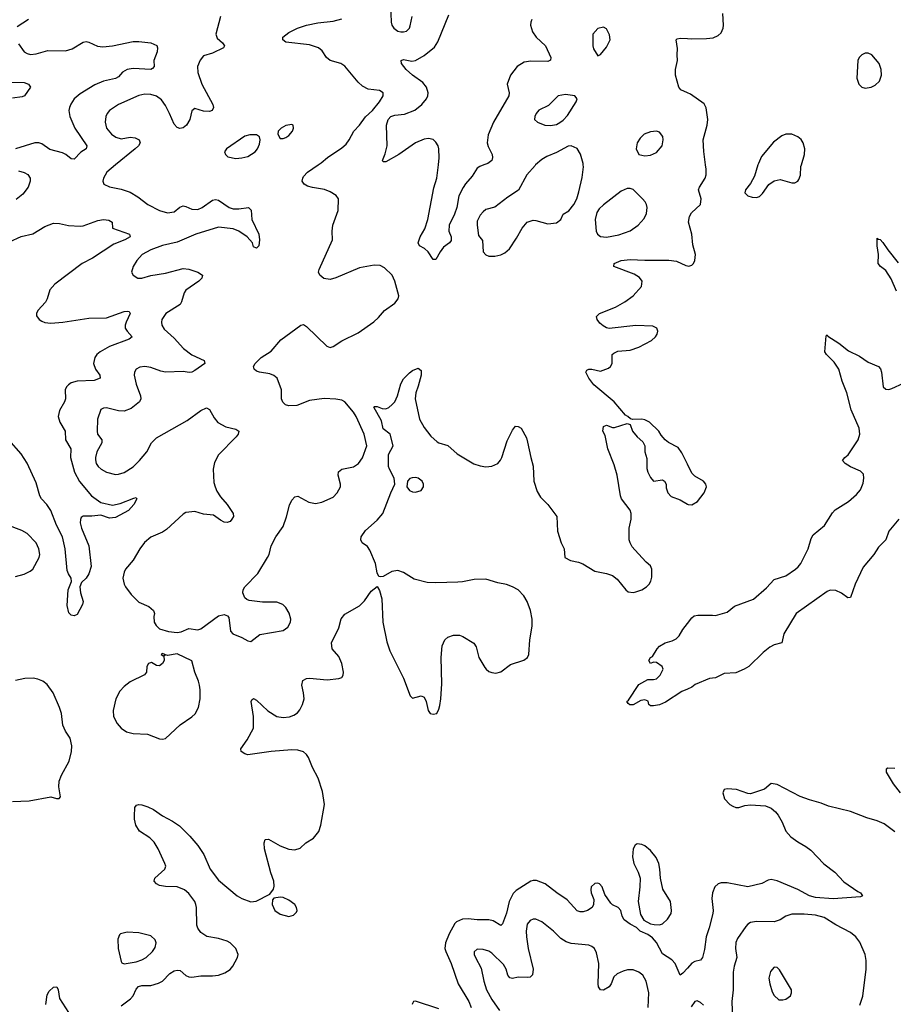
# Model space of a CAD drawing. Header units: inches. Extents: x 1449094 to 1618372, y 389908 to 534307.
# Tile 441 of 494: x 1565459 to 1571400, y 504292 to 510988. Entities that reach past the tile are written whole.
import ezdxf

# ---------------------------------------------------------------- set-up
doc = ezdxf.new("R2010")
doc.units = ezdxf.units.IN
doc.header["$MEASUREMENT"] = 0
for name, color, linetype in [('B5560', 7, 'Continuous'), ('B5561', 7, 'Continuous'), ('B5570', 7, 'Continuous'), ('B5571', 7, 'Continuous')]:
    doc.layers.add(name, color=color, linetype=linetype)

msp = doc.modelspace()

# ---------------------------------------------------------------- linework, layer by layer
at = {"layer": 'B5560', "color": 5}
for points, elevation in [([(1566111, 510000), (1566050.6, 509950), (1566028, 509910), (1566024.9, 509890), (1566031, 509870), (1566070.4, 509850.4), (1566150, 509835.6), (1566210, 509814.7), (1566263, 509783), (1566330, 509730.2), (1566410, 509690.3), (1566464.8, 509675.2), (1566510, 509681.6), (1566547.4, 509712.6), (1566570, 509720.9), (1566590, 509718.3), (1566630, 509698.3), (1566670, 509696.9), (1566699.7, 509710), (1566770, 509761.3), (1566790, 509764.9), (1566810, 509759.5), (1566883.8, 509710), (1566910, 509701.8), (1566950, 509700.8), (1567016, 509710), (1567032.7, 509692.7), (1567038, 509630), (1567084.6, 509530), (1567090.4, 509489.6), (1567086, 509450), (1567070, 509434), (1567050, 509442), (1567041.2, 509470), (1567005.1, 509510), (1566950, 509549.8), (1566910, 509564.8), (1566810, 509577.4), (1566656.4, 509530), (1566530, 509475.4), (1566430, 509451.9), (1566350, 509421.8), (1566292.2, 509390), (1566255.8, 509350), (1566230.5, 509310), (1566218.8, 509270), (1566231, 509250), (1566262, 509230), (1566290, 509230.4), (1566350, 509249), (1566450, 509263.5), (1566570, 509295.3), (1566610, 509290.2), (1566670.8, 509270), (1566701.6, 509250), (1566698.4, 509230), (1566677.6, 509210), (1566590, 509148.3), (1566576.5, 509130), (1566560.2, 509070), (1566549.3, 509050.7), (1566453.7, 508990), (1566424.9, 508950), (1566422.6, 508930), (1566425.3, 508910), (1566442.2, 508882.2), (1566510, 508821.7), (1566572.7, 508752.7), (1566630, 508707.6), (1566714, 508670), (1566717.3, 508650), (1566650, 508601.3), (1566630, 508589.7), (1566612.4, 508587.6), (1566570, 508595.9), (1566450, 508591.5), (1566417.9, 508597.9), (1566350, 508621.5), (1566310, 508628.2), (1566275.3, 508624.7), (1566250.7, 508610), (1566240.4, 508590), (1566238.4, 508570), (1566252.2, 508510), (1566280.3, 508430), (1566282, 508410), (1566274, 508390), (1566217.2, 508342.8), (1566170, 508325.3), (1566130, 508328.7), (1566050, 508347.8), (1566030, 508347), (1566010, 508336), (1565988.8, 508271.2), (1565984.9, 508190), (1565988.9, 508170), (1566018.2, 508130), (1566017.1, 508110), (1565984.5, 508050), (1565974, 508010), (1565974.1, 507994.1), (1565979.6, 507970), (1565992, 507950), (1566014, 507930), (1566050, 507911.3), (1566110, 507895.6), (1566130, 507896.5), (1566170, 507909.1), (1566230, 507947.2), (1566274.6, 507990), (1566322.9, 508050), (1566356.1, 508110), (1566390, 508143.2), (1566597.9, 508262.1), (1566691, 508331), (1566730, 508347.7), (1566750, 508337.3), (1566781.1, 508281.1), (1566807.5, 508247.5), (1566859.9, 508219.9), (1566930, 508203), (1566950.4, 508190.4), (1566944.9, 508170), (1566930.4, 508150), (1566811.9, 508028.1), (1566784.3, 507975.7), (1566774.6, 507930), (1566779.3, 507839.3), (1566788, 507810), (1566800.3, 507780.3), (1566823.6, 507743.6), (1566870.4, 507690), (1566910.4, 507630), (1566913.7, 507610), (1566902.4, 507590), (1566890, 507576.2), (1566870, 507567.6), (1566850, 507571.5), (1566824.1, 507584.1), (1566778, 507618), (1566710, 507625.1), (1566650, 507644), (1566590, 507635.3), (1566570, 507625.2), (1566458.2, 507521.8), (1566430, 507503.5), (1566350, 507467.6), (1566307.9, 507432.1), (1566275.6, 507390), (1566230, 507311.5), (1566179.5, 507250), (1566168.9, 507230), (1566160.9, 507190), (1566168.9, 507150), (1566178.9, 507130), (1566217.8, 507077.8), (1566270, 507027.2), (1566337.3, 506997.3), (1566368, 506970), (1566375.5, 506950), (1566370.4, 506929.6), (1566374.4, 506890), (1566386.7, 506866.7), (1566410, 506845.3), (1566470, 506827), (1566530, 506819.5), (1566556.3, 506823.7), (1566610, 506847.3), (1566670, 506838), (1566690, 506846), (1566810, 506933), (1566850, 506942), (1566873, 506933), (1566881.4, 506921.4), (1566892.7, 506830), (1566908.2, 506810), (1566970, 506786.7), (1567010, 506762.4), (1567030, 506758), (1567092.7, 506807.3), (1567250, 506834.9), (1567282.8, 506857.2), (1567301, 506890), (1567302.2, 506910), (1567292, 506952), (1567270, 506989.3), (1567249.6, 507009.7), (1567207.5, 507027.5), (1567110, 507027), (1567018.6, 507038.6), (1567003.7, 507043.7), (1566990, 507055.3), (1566976, 507090), (1566979.5, 507110), (1566989.6, 507130), (1567077.6, 507222.4), (1567144.7, 507330), (1567154.7, 507350), (1567169.5, 507410.5), (1567200.9, 507470), (1567250, 507541), (1567273.6, 507606.4), (1567293.4, 507686.6), (1567310, 507720.7), (1567330, 507743), (1567350, 507748), (1567425.9, 507705.9), (1567470, 507698), (1567513.1, 507706.9), (1567590, 507741.5), (1567619.1, 507770), (1567639.7, 507810), (1567641.7, 507830), (1567626, 507890), (1567627.5, 507912.5), (1567650, 507931.6), (1567730, 507946), (1567763.7, 507970), (1567790, 508007.7), (1567819.7, 508090), (1567801.4, 508170), (1567747.2, 508290), (1567730, 508318.7), (1567670, 508388.3), (1567650, 508399.2), (1567610, 508407.6), (1567530, 508410.9), (1567430, 508398.3), (1567344.9, 508364.9), (1567290, 508362.4), (1567267.8, 508367.8), (1567247.5, 508387.5), (1567239.3, 508410), (1567239.3, 508470), (1567209.5, 508549.5), (1567187.2, 508567.2), (1567159.1, 508579.1), (1567089.6, 508589.6), (1567070, 508597.2), (1567054, 508610), (1567049.3, 508630), (1567061.2, 508650), (1567101.2, 508690), (1567170, 508734), (1567234, 508810), (1567370, 508911), (1567390, 508916), (1567410, 508901), (1567547.9, 508767.9), (1567570, 508759.5), (1567590, 508766), (1567650, 508804.6), (1567760.8, 508859.2), (1567866.9, 508933.1), (1567898.5, 508961.5), (1567941.1, 509010), (1568010, 509059.6), (1568033.1, 509090), (1568036.4, 509110), (1568009.8, 509210), (1567991, 509250), (1567940.7, 509300.7), (1567910, 509315.6), (1567870, 509318.5), (1567770, 509299.8), (1567610, 509233.3), (1567570, 509221), (1567527.6, 509227.6), (1567499.5, 509250), (1567491.8, 509270), (1567495.6, 509290), (1567585.6, 509490), (1567584.5, 509550), (1567589.4, 509590), (1567625.1, 509690), (1567627.3, 509770), (1567612.1, 509792.1), (1567570, 509818), (1567531.9, 509831.9), (1567450, 509845.7), (1567416.4, 509856.4), (1567392.7, 509870), (1567380.7, 509890), (1567383.6, 509910), (1567390, 509920.7), (1567417, 509950), (1567489.7, 510000)], 540), ([(1568614.7, 510000), (1568587.3, 509990), (1568570, 509978.4), (1568536.9, 509923.1), (1568490, 509871.8), (1568474.1, 509845.9), (1568445.8, 509790), (1568430.9, 509710), (1568415, 509665), (1568379.1, 509590), (1568377.8, 509550), (1568392.8, 509510), (1568393.5, 509486.5), (1568382, 509470), (1568340.3, 509439.7), (1568318, 509410), (1568290, 509357.2), (1568270, 509357.2), (1568236.2, 509410), (1568210.9, 509430.9), (1568177.2, 509450), (1568169.3, 509470), (1568182.4, 509510), (1568213.6, 509566.4), (1568235.1, 509630), (1568276.1, 509843.9), (1568295.7, 509910), (1568306.3, 510000)], 520), ([(1568967.4, 510000), (1568963.5, 509996.5), (1568907.8, 509932.2), (1568851.5, 509828.5), (1568778, 509782), (1568690, 509711.8), (1568630, 509696.3), (1568610, 509681.6), (1568590, 509657.6), (1568570, 509617.2), (1568569.3, 509590), (1568580.3, 509520.3), (1568606.2, 509486.2), (1568612, 509410), (1568628.1, 509388.1), (1568650, 509380.3), (1568690, 509380.3), (1568730, 509388.4), (1568758, 509402), (1568790, 509430.6), (1568838.6, 509501.4), (1568876.3, 509570), (1568910, 509610.3), (1568950, 509623.7), (1568970, 509622), (1569050, 509598.9), (1569110, 509607.4), (1569138.4, 509630), (1569155.3, 509664.7), (1569192.8, 509687.2), (1569227.8, 509730), (1569248, 509770), (1569262.5, 509817.5), (1569284.6, 509915.4), (1569292.9, 509987.1), (1569292, 510000)], 540), ([(1565450, 509960.2), (1565488.7, 509948.7), (1565515.2, 509935.2), (1565530.2, 509910.2), (1565530.2, 509890), (1565516.5, 509850), (1565479.6, 509800.4), (1565435.6, 509764.4)], 520), ([(1565390, 509476.9), (1565470, 509513.4), (1565547.9, 509532), (1565630, 509582.4), (1565690, 509604.4), (1565730, 509601.8), (1565790, 509587.7), (1565870, 509584.7), (1565890, 509586.7), (1565990, 509622), (1566028.9, 509628.9), (1566065.1, 509625.1), (1566087.3, 509610), (1566090.7, 509570), (1566206.8, 509530), (1566210.4, 509510), (1566174.9, 509490), (1566099.8, 509460.2), (1565953.5, 509366.5), (1565883.2, 509330), (1565697.2, 509190), (1565663.9, 509150), (1565646.5, 509090), (1565634.1, 509065.9), (1565581.6, 509010), (1565573, 508990), (1565573.2, 508973.2), (1565590.7, 508950), (1565610, 508938.4), (1565630, 508928.9), (1565670, 508924.6), (1565751.5, 508931.5), (1565930, 508958.4), (1566050, 508961.2), (1566170, 509002.4), (1566190, 509006.4), (1566204, 509004), (1566210.4, 508990), (1566183.2, 508930), (1566176.9, 508910), (1566176.9, 508890), (1566189.2, 508869.2), (1566224.9, 508830), (1566204.6, 508815.4), (1566070, 508765.2), (1566007.2, 508730), (1565983.1, 508710), (1565970.3, 508690), (1565961.7, 508650), (1565975.3, 508610), (1566004.6, 508570), (1566006.4, 508550), (1565964.9, 508535.1), (1565849.6, 508530.4), (1565810, 508517.1), (1565790, 508504.7), (1565776.5, 508490), (1565768.9, 508470), (1565771.4, 508410), (1565764.5, 508390), (1565729.4, 508330), (1565721.4, 508290), (1565731.9, 508250), (1565767.5, 508190), (1565771.3, 508130), (1565807.8, 508070), (1565805.1, 508010), (1565830.7, 507910), (1565866.6, 507846.6), (1565947.2, 507750), (1566010, 507703.6), (1566090, 507686), (1566141.4, 507698.6), (1566234.8, 507734.8), (1566250, 507738), (1566254.8, 507730), (1566235.5, 507690), (1566199.1, 507650), (1566110, 507602.4), (1566070, 507598.4), (1566010, 507619.2), (1565950, 507612.3), (1565890, 507612.1), (1565878, 507602), (1565871.5, 507588.5), (1565870, 507566), (1565880.2, 507530), (1565930.3, 507410), (1565946.2, 507270), (1565930, 507218.4), (1565910.2, 507189.8), (1565880.2, 507159.8), (1565868.2, 507130), (1565872.8, 507090), (1565890.4, 507030), (1565886, 507010), (1565850, 506942), (1565830, 506934), (1565810, 506939), (1565793.6, 506953.6), (1565782.7, 507002.7), (1565789.4, 507110), (1565811.9, 507168.1), (1565809.4, 507190), (1565790, 507219.3), (1565782.2, 507242.2), (1565768.3, 507390), (1565749.1, 507470), (1565710, 507549.7), (1565670, 507649.7), (1565642.9, 507690), (1565608.2, 507728.2), (1565596.9, 507750), (1565570, 507837.4), (1565510, 507972), (1565470, 508036.1), (1565384.2, 508130)], 520), ([(1570000, 507965.4), (1569962.5, 508042.5), (1569937.4, 508077.4), (1569871.4, 508111.4), (1569849.7, 508129.7), (1569822.3, 508162.3), (1569806, 508190), (1569741.2, 508250), (1569710, 508266.6), (1569690, 508271.5), (1569628, 508268), (1569613.2, 508273.2), (1569595.3, 508290), (1569578, 508298), (1569502.9, 508390), (1569364.1, 508504.1), (1569329.4, 508549.4), (1569309, 508590), (1569316.4, 508603.6), (1569329.1, 508610.9), (1569350, 508611), (1569410, 508598), (1569463.1, 508616.9), (1569478, 508630), (1569488, 508650), (1569488, 508710), (1569500.2, 508719.8), (1569526.6, 508733.4), (1569610, 508740.5), (1569670, 508760.3), (1569755, 508805), (1569782.4, 508830), (1569794.7, 508850), (1569798.7, 508870), (1569792, 508890), (1569764.1, 508904.1), (1569650, 508908), (1569467.7, 508887.7), (1569450, 508892.3), (1569426.2, 508906.2), (1569404.4, 508924.4), (1569386, 508950), (1569381.2, 508970), (1569402, 508990), (1569510, 509033.7), (1569575.1, 509070), (1569632, 509110), (1569687.5, 509172.5), (1569691.6, 509210), (1569673.9, 509233.9), (1569637, 509257), (1569499, 509310), (1569502.7, 509330), (1569549, 509350), (1569610, 509358), (1569711.4, 509351.4), (1569873, 509353), (1569925.3, 509345.3), (1569990, 509317.1), (1570000, 509314.9)], 520), ([(1566150, 504282.2), (1566211.8, 504328.2), (1566230.5, 504350), (1566250, 504394.3), (1566266.4, 504413.6), (1566290, 504418.7), (1566350, 504419.8), (1566403.9, 504436.1), (1566431.1, 504450), (1566479.9, 504500.1), (1566510, 504519.2), (1566530, 504524.7), (1566550, 504520.3), (1566588.2, 504488.2), (1566610, 504478.2), (1566630, 504477.1), (1566690, 504486.2), (1566770, 504484.1), (1566810, 504490.2), (1566854.6, 504505.4), (1566890, 504528.9), (1566908, 504550), (1566941.3, 504610), (1566944, 504630), (1566928.4, 504670), (1566890, 504708.6), (1566870, 504721.8), (1566810, 504739.2), (1566732.2, 504752.2), (1566690, 504780.7), (1566671.3, 504810), (1566664.4, 504830), (1566662, 504950), (1566657.6, 504970), (1566649.7, 504990), (1566610, 505045.6), (1566579.3, 505070), (1566530.9, 505090.9), (1566450, 505093), (1566410, 505099.5), (1566388.7, 505110), (1566374, 505130), (1566379, 505150), (1566445.2, 505210), (1566452.3, 505230), (1566447, 505250), (1566400.5, 505350), (1566374.1, 505394.1), (1566343.7, 505423.7), (1566273.2, 505470), (1566249, 505510), (1566239, 505550), (1566239, 505570), (1566242, 505630), (1566254, 505646), (1566269.3, 505650.7), (1566290, 505647.3), (1566330, 505635.5), (1566370, 505617.1), (1566430, 505574.4), (1566497.8, 505537.8), (1566545, 505504.9), (1566615.5, 505435.5), (1566671.5, 505371.5), (1566710.2, 505310), (1566753.8, 505210), (1566810, 505136.9), (1566939, 505030), (1566970, 505010.2), (1567030, 504989.3), (1567067.2, 504992.8), (1567159.3, 505040.7), (1567185.2, 505074.8), (1567190, 505094), (1567187.6, 505130), (1567166.3, 505186.3), (1567124.7, 505350), (1567121.3, 505390), (1567127.9, 505412.1), (1567150, 505414.9), (1567230, 505368.5), (1567290, 505346.4), (1567330, 505343), (1567367.2, 505352.8), (1567406, 505390), (1567458, 505422), (1567492.5, 505467.5), (1567506.6, 505510), (1567532.8, 505650), (1567518.6, 505738.6), (1567487.8, 505830), (1567450, 505901.2), (1567422.9, 505970), (1567409.5, 505990), (1567388.5, 506008.5), (1567350, 506019.8), (1567310, 506021.4), (1567170, 506011.6), (1567010, 505988), (1566990, 505994), (1566966, 506010), (1566962, 506030), (1567006.6, 506090), (1567049.5, 506170.5), (1567049.7, 506250), (1567032.7, 506350), (1567037.2, 506362.8), (1567049.5, 506370.5), (1567070, 506359.3), (1567146.9, 506286.9), (1567208.4, 506248.4), (1567250, 506241.5), (1567293.2, 506246.8), (1567322.5, 506257.5), (1567347.2, 506272.8), (1567364.9, 506295.1), (1567383, 506330), (1567392.8, 506370), (1567389.6, 506410), (1567378, 506462), (1567385.6, 506494.4), (1567410, 506507), (1567430, 506510.3), (1567550, 506499.3), (1567630, 506507), (1567650, 506514), (1567659.6, 506530), (1567662, 506550), (1567650, 506609), (1567630, 506656), (1567585.2, 506710), (1567579.3, 506750), (1567630, 506851.3), (1567646.2, 506913.8), (1567670, 506944), (1567770, 507000.5), (1567804.2, 507035.8), (1567850, 507101), (1567890, 507134), (1567906.4, 507106.4), (1567922, 507050), (1567928.9, 506890), (1567955.9, 506755.9), (1567976.3, 506696.3), (1568070.3, 506510), (1568114.9, 506390), (1568130, 506373), (1568190, 506390.4), (1568210, 506380.5), (1568222.8, 506350), (1568236.5, 506290), (1568250, 506270.4), (1568270, 506265.2), (1568295.1, 506270), (1568310, 506298), (1568316.2, 506323.8), (1568324, 506370), (1568331, 506471), (1568325.4, 506650), (1568331.3, 506728.7), (1568349.6, 506770), (1568371.2, 506788.8), (1568410, 506801.3), (1568450, 506801.6), (1568473.3, 506793.3), (1568548.5, 506748.5), (1568562.9, 506722.9), (1568582.6, 506650), (1568622.5, 506582.5), (1568630.7, 506570), (1568650, 506555.5), (1568670, 506548), (1568696.6, 506543.4), (1568730, 506553), (1568797.5, 506602.5), (1568887.7, 506632.3), (1568913.2, 506650), (1568920.9, 506670), (1568928.3, 506770), (1568943.3, 506863.3), (1568943.1, 506910), (1568932.1, 506970), (1568910.7, 507030.7), (1568888, 507070), (1568849.8, 507109.8), (1568810.9, 507130.9), (1568770, 507145.7), (1568710, 507158.2), (1568630, 507182.4), (1568550, 507181.3), (1568470, 507164.2), (1568438.3, 507161.7), (1568290, 507158), (1568230, 507161.2), (1568141.8, 507181.8), (1568070, 507227.6), (1568030, 507242), (1567990, 507236), (1567930, 507202), (1567910, 507198), (1567902, 507202), (1567890, 507226), (1567879.3, 507290), (1567841.2, 507381.2), (1567825.1, 507405.1), (1567789, 507430), (1567779, 507450), (1567781.2, 507470), (1567810, 507514.8), (1567890, 507584), (1567929.5, 507630), (1567982, 507770), (1568009.3, 507830), (1568005.2, 507870), (1567974, 507930), (1567968.2, 507950), (1567967.3, 508030), (1567998, 508090), (1567979.5, 508170), (1567930, 508204.7), (1567918.6, 508258.6), (1567867.3, 508352.7), (1567870, 508358), (1567890, 508356.3), (1567923.1, 508343.1), (1567950, 508340.5), (1567970, 508350.6), (1567992.7, 508370), (1568009.4, 508390), (1568029.4, 508430), (1568050, 508511), (1568070, 508546), (1568110, 508586), (1568130, 508601), (1568170, 508618), (1568190, 508602), (1568190.4, 508570), (1568170, 508495.3), (1568152, 508450), (1568148.8, 508410), (1568177.6, 508270), (1568210, 508213.4), (1568256.1, 508156.1), (1568298, 508118), (1568310.4, 508110.4), (1568370, 508093), (1568434.2, 508034.2), (1568548.2, 507968.2), (1568590, 507954.3), (1568630, 507947.6), (1568670, 507951.8), (1568710, 507970.4), (1568728.8, 507991.2), (1568738, 508010), (1568775.3, 508124.7), (1568810, 508197.3), (1568830, 508222.8), (1568850, 508220.7), (1568870.4, 508210.4), (1568904.6, 508144.6), (1568913.5, 508113.5), (1568934.3, 508010), (1568952, 507952), (1568956.5, 507850), (1568979, 507779), (1569000.8, 507740.8), (1569051.5, 507691.5), (1569111.8, 507610), (1569117.4, 507510), (1569140.4, 507430), (1569162.4, 507390), (1569165.8, 507330), (1569204, 507310), (1569258.7, 507298.7), (1569287.7, 507287.7), (1569370, 507236.3), (1569450, 507220.5), (1569490, 507207.7), (1569522.3, 507182.3), (1569580.7, 507110), (1569597.1, 507097.1), (1569630, 507092.4), (1569650, 507097), (1569690, 507110.4), (1569722.7, 507130), (1569740.9, 507150), (1569751.5, 507170), (1569757.6, 507197.6), (1569757, 507250), (1569750, 507274), (1569718.6, 507298.6), (1569642, 507382), (1569623.6, 507403.6), (1569609.7, 507430), (1569604.7, 507450), (1569604, 507530), (1569617.7, 507590), (1569617.2, 507630), (1569610, 507652), (1569552.8, 507730), (1569544, 507750), (1569521.6, 507890), (1569501, 507961), (1569459.6, 508070), (1569440.9, 508160.9), (1569425.6, 508190), (1569430, 508221), (1569450, 508230.4), (1569490, 508214.8), (1569504.7, 508215.3), (1569590, 508242), (1569610, 508234), (1569626, 508190), (1569658.8, 508150), (1569696.4, 508116.4), (1569710.4, 508090.4), (1569710.7, 508050), (1569723, 508003), (1569724.7, 507935.3), (1569731.7, 507910), (1569750, 507873.4), (1569770, 507850.5), (1569830, 507859.5), (1569844.9, 507850), (1569854.4, 507830), (1569855.5, 507804.5), (1569866.4, 507770), (1569890, 507746), (1569950, 507721.6), (1570000, 507692.7)], 520), ([(1565430, 507201.3), (1565490, 507215.8), (1565530, 507236.4), (1565548.4, 507251.5), (1565591.3, 507330), (1565596.3, 507350), (1565589.7, 507390), (1565570, 507429.4), (1565510, 507494), (1565473.6, 507513.6), (1565371.6, 507551.6)], 540), ([(1570000, 506434.9), (1569962.2, 506417.8), (1569850, 506346), (1569810, 506329.3), (1569770, 506321.2), (1569750, 506322), (1569738, 506330), (1569733.2, 506353.2), (1569710, 506361.2), (1569683.4, 506356.6), (1569631.6, 506328.4), (1569608.9, 506328.9), (1569596.4, 506336.4), (1569588, 506350), (1569599.3, 506360.7), (1569670, 506466), (1569730, 506501), (1569770, 506501), (1569790, 506506), (1569814, 506530), (1569834, 506570), (1569828, 506590), (1569790, 506615.3), (1569770, 506618), (1569748.4, 506608.4), (1569738, 506630), (1569748, 506650), (1569762, 506658), (1569793.2, 506710), (1569810, 506726.8), (1569849.2, 506750), (1569896.9, 506763.1), (1569923.1, 506776.9), (1569943.1, 506796.9), (1569970, 506840.7), (1570000, 506880.8)], 480), ([(1565409.7, 505670.3), (1565524, 505676), (1565670, 505702), (1565710, 505691.3), (1565728, 505692), (1565736.4, 505703.6), (1565724.5, 505770), (1565728, 505810), (1565742.6, 505850), (1565794.6, 505945.4), (1565811.5, 506011.5), (1565814.6, 506050), (1565801.6, 506101.6), (1565769.7, 506150), (1565751.6, 506190), (1565742.7, 506270), (1565729.4, 506310), (1565687.3, 506410), (1565645.6, 506465.6), (1565616, 506490), (1565583.3, 506503.3), (1565549.7, 506509.7), (1565493, 506507), (1565430, 506492.8)], 540), ([(1570000, 504537.2), (1569970, 504503), (1569950, 504489.6), (1569916.3, 504570), (1569893.3, 504593.3), (1569830, 504635.1), (1569790.9, 504710.9), (1569763.5, 504743.5), (1569730, 504767), (1569678, 504790), (1569653.6, 504813.6), (1569610, 504836), (1569570, 504865.2), (1569557, 504890), (1569546.6, 504930), (1569529.6, 504949.6), (1569490, 504967), (1569478.6, 504978.6), (1569438.7, 505038.7), (1569419.3, 505090), (1569402, 505110), (1569390, 505116), (1569370, 505112.7), (1569345.5, 505090), (1569342.4, 505070), (1569346.4, 505050), (1569363.8, 505003.8), (1569362.4, 504970), (1569353, 504950), (1569321, 504930), (1569290, 504920.5), (1569270, 504919.7), (1569250, 504927.8), (1569183.1, 505003.1), (1569112.2, 505050), (1569031.7, 505111.6), (1568973.5, 505133.5), (1568950, 505134.4), (1568934.9, 505130), (1568835, 505065), (1568815.2, 505044.8), (1568787.7, 504990), (1568770, 504912.3), (1568741.6, 504838.4), (1568732.1, 504827.9), (1568678.8, 504858.8), (1568650, 504866.6), (1568570, 504865.8), (1568510, 504873.9), (1568470, 504871), (1568430, 504852.8), (1568418.5, 504841.5), (1568379, 504770), (1568354.2, 504710), (1568351.1, 504670), (1568356.5, 504650), (1568392.8, 504570), (1568440.2, 504430), (1568513.8, 504310), (1568528.4, 504270)], 520), ([(1569733.5, 504270), (1569737.2, 504370), (1569718.5, 504450), (1569695.8, 504490), (1569670, 504511.1), (1569630, 504526.6), (1569593.5, 504526.5), (1569562, 504518), (1569521.7, 504498.3), (1569500.7, 504479.3), (1569481.6, 504430), (1569467.3, 504410), (1569430, 504387.6), (1569410, 504389.5), (1569396.2, 504410), (1569393.3, 504430), (1569398.5, 504570), (1569381.1, 504641.1), (1569367.8, 504670), (1569350, 504685.1), (1569330, 504692.8), (1569210, 504705.1), (1569176.1, 504716.1), (1569138.4, 504738.4), (1569089.5, 504790), (1569010, 504852), (1568970, 504869.5), (1568950, 504869.5), (1568930, 504860.7), (1568910, 504837.2), (1568903.9, 504790), (1568904.7, 504750), (1568915.9, 504670), (1568951.8, 504530), (1568947.2, 504492.8), (1568930, 504476.9), (1568910, 504473.7), (1568850, 504476.8), (1568810, 504467.3), (1568791.5, 504471.5), (1568779.7, 504490), (1568766.9, 504530), (1568750, 504562.9), (1568670, 504639.6), (1568650, 504653), (1568610, 504665.1), (1568570, 504666), (1568550.7, 504649.3), (1568550.6, 504630), (1568558.4, 504610), (1568596.3, 504536.3), (1568615.2, 504450), (1568634.3, 504390), (1568670, 504323.6), (1568722.4, 504250)], 540), ([(1565636.2, 504290), (1565645.1, 504354.9), (1565659.7, 504380.3), (1565690, 504407.3), (1565710.7, 504410), (1565720.5, 504390), (1565730.2, 504330), (1565790, 504235.3)], 520), ([(1568310, 504261.5), (1568150, 504313.6), (1568138, 504310), (1568130, 504298), (1568128.9, 504290)], 520)]:
    msp.add_lwpolyline(points, dxfattribs=dict(at, elevation=elevation))
for points, elevation in [([(1569610, 509839.3), (1569590, 509839.3), (1569550, 509820.9), (1569430.3, 509729.7), (1569399.2, 509700.8), (1569383.1, 509676.9), (1569373.4, 509630), (1569380.3, 509550), (1569389.4, 509529.4), (1569410, 509514), (1569450, 509508), (1569534.3, 509525.7), (1569610, 509552.7), (1569666, 509590), (1569704.8, 509635.2), (1569720.9, 509670), (1569726.6, 509710), (1569720.9, 509730), (1569712, 509750), (1569695.1, 509770), (1569630, 509832.7)], 540), ([(1568150, 507874.3), (1568127.2, 507872.8), (1568113, 507867), (1568096, 507850), (1568091.3, 507810), (1568110, 507786), (1568130, 507776), (1568150, 507774), (1568190, 507786.8), (1568205.2, 507810), (1568205.2, 507830), (1568195.1, 507850), (1568170, 507869.4)], 520), ([(1566430, 506678), (1566424.7, 506675.3), (1566422, 506670), (1566439.6, 506659.6), (1566441, 506630), (1566430.6, 506610), (1566410, 506594), (1566390, 506595.3), (1566355.3, 506615.3), (1566336, 506610), (1566324.4, 506590), (1566321, 506550), (1566307.9, 506532.1), (1566210, 506483.6), (1566170, 506453.6), (1566139.4, 506420.6), (1566113.1, 506370), (1566094.9, 506290), (1566097.4, 506250), (1566122.2, 506202.2), (1566150.2, 506170.2), (1566185.4, 506145.4), (1566230, 506133.1), (1566328.7, 506128.7), (1566410, 506096.3), (1566430, 506094), (1566450, 506098.8), (1566550, 506192.7), (1566630, 506246.4), (1566652.2, 506267.8), (1566675.6, 506310), (1566686, 506370), (1566686.6, 506430), (1566682.3, 506462.3), (1566675.6, 506490), (1566649.4, 506550), (1566630, 506628), (1566530, 506674), (1566463.1, 506663.1), (1566452.7, 506667.3), (1566442, 506662), (1566446, 506670)], 540), ([(1569658, 505382), (1569645.3, 505374.7), (1569630.3, 505349.7), (1569626.1, 505293.9), (1569636.5, 505250), (1569665.6, 505190), (1569678.2, 505150), (1569677.3, 505090), (1569664.9, 504990), (1569681.4, 504901.4), (1569702.8, 504862.8), (1569750, 504838.8), (1569773.4, 504833.4), (1569810, 504833), (1569830, 504839.3), (1569865.1, 504870), (1569889.4, 504910), (1569891.8, 504930), (1569884.2, 504990), (1569833.9, 505073.9), (1569816.1, 505150), (1569812.7, 505210), (1569805, 505250), (1569787.7, 505290), (1569750, 505337.2), (1569710, 505369.7), (1569690, 505378.9)], 520), ([(1567230, 505021.2), (1567186.4, 505013.6), (1567178.8, 505001.2), (1567175.8, 504970), (1567194.4, 504930), (1567230, 504905.2), (1567290, 504888.9), (1567321.7, 504898.3), (1567340.8, 504919.2), (1567345.6, 504930), (1567342.4, 504950), (1567329.6, 504970), (1567290, 504999.6), (1567250, 505017.2)], 520), ([(1566190, 504782.9), (1566144.7, 504770), (1566136.8, 504763.2), (1566125.5, 504734.5), (1566128.2, 504670), (1566150, 504582), (1566154.4, 504574.4), (1566170, 504567.3), (1566250, 504580.8), (1566290, 504594), (1566318.7, 504610), (1566361.3, 504650), (1566381.1, 504678.9), (1566388.2, 504710), (1566380.5, 504730), (1566350, 504756.4), (1566270, 504778.7)], 540)]:
    msp.add_lwpolyline(points, close=True, dxfattribs=dict(at, elevation=elevation))
at = {"layer": 'B5561', "color": 5}
for points, elevation in [([(1567980.4, 511090), (1567985.7, 510970), (1567990.4, 510950), (1568003.1, 510930), (1568030, 510910.4), (1568050, 510905.7), (1568070, 510904.9), (1568089.6, 510910.4), (1568109.3, 510930), (1568114.9, 510945.1), (1568127, 511010)], 540), ([(1566824.9, 511010), (1566794, 510890), (1566803, 510863), (1566838.8, 510830), (1566851.3, 510810), (1566844, 510796), (1566770, 510761), (1566710, 510742.4), (1566686.8, 510713.2), (1566667.9, 510670), (1566670.3, 510629.7), (1566696.9, 510550), (1566772.8, 510410), (1566776.5, 510390), (1566769.1, 510370.9), (1566750, 510363.5), (1566710, 510364.7), (1566650, 510384.5), (1566630, 510369), (1566615.6, 510310), (1566593.1, 510270), (1566570, 510252.3), (1566548.7, 510248.7), (1566530, 510253.7), (1566510, 510276.9), (1566478.6, 510350), (1566450, 510405.1), (1566423.7, 510443.7), (1566390, 510468.5), (1566350, 510479.1), (1566310, 510481.7), (1566270, 510472.4), (1566130.4, 510410), (1566070.5, 510370), (1566053, 510350), (1566044.4, 510330), (1566040.4, 510290), (1566048.4, 510250), (1566083.1, 510210), (1566112.4, 510190), (1566150, 510178.5), (1566210, 510189.2), (1566244.8, 510184.8), (1566270.5, 510170), (1566277.6, 510150), (1566266, 510130), (1566244, 510110), (1566111, 510000)], 540), ([(1568306.3, 510000), (1568311.9, 510048.1), (1568310.6, 510110), (1568304.5, 510130), (1568290, 510155.8), (1568270, 510172.3), (1568239.2, 510179.2), (1568210, 510176), (1568150, 510149.7), (1568037.6, 510070), (1567950, 510022), (1567930, 510022), (1567926, 510030), (1567945.4, 510074.6), (1567958, 510130), (1567953.8, 510270), (1567965.7, 510310), (1567983.9, 510330), (1568010, 510339.4), (1568074.9, 510345.1), (1568146.3, 510373.7), (1568192.8, 510410), (1568225.1, 510450), (1568233.6, 510470), (1568235.9, 510490), (1568226, 510530), (1568200.3, 510560.3), (1568131.1, 510610), (1568086.6, 510650), (1568054.5, 510690), (1568054, 510710), (1568070, 510716.4), (1568126.5, 510706.5), (1568150, 510711.2), (1568210, 510743.6), (1568279.2, 510800.8), (1568302.6, 510837.4), (1568378, 511022)], 520), ([(1565518.6, 510990), (1565441.2, 510938.9)], 520), ([(1567489.7, 510000), (1567510, 510014), (1567552, 510050), (1567650, 510116.9), (1567678.3, 510141.7), (1567700.4, 510170), (1567730.9, 510230), (1567769.9, 510270.1), (1567810, 510327.6), (1567858.5, 510370), (1567906.9, 510430), (1567931.3, 510470), (1567931.6, 510490), (1567905.7, 510505.7), (1567830, 510516.3), (1567790, 510535.6), (1567762, 510562), (1567670, 510672.4), (1567642.7, 510690), (1567569.8, 510709.8), (1567546.6, 510730), (1567516, 510776), (1567490, 510796), (1567430, 510816.8), (1567270, 510836), (1567248.7, 510850), (1567249, 510869), (1567290, 510900.5), (1567349.2, 510930), (1567409, 510950), (1567486.1, 510966.1), (1567590, 510977.7), (1567650, 510993.4)], 540), ([(1568942, 510990), (1568934.9, 510970), (1568934, 510950), (1568945.5, 510905.5), (1568972, 510870), (1569035.3, 510810), (1569071.7, 510730), (1569068.3, 510711.7), (1569050, 510703.5), (1568934.7, 510705.3), (1568890, 510698.2), (1568843.1, 510670), (1568798, 510610), (1568774.7, 510550), (1568788.9, 510490), (1568784.9, 510470), (1568681.5, 510290), (1568645.7, 510205.7), (1568639, 510150), (1568645.4, 510125.4), (1568671.8, 510070), (1568675.3, 510050), (1568668.9, 510031.1), (1568642, 510010), (1568614.7, 510000)], 520), ([(1565450, 510822.6), (1565490.1, 510770.1), (1565510, 510757.8), (1565531.8, 510751.8), (1565570, 510755.5), (1565650, 510777.7), (1565770, 510775.8), (1565815.1, 510790), (1565890, 510834), (1565910, 510839.3), (1565930, 510835.6), (1565988.8, 510808.8), (1566024.2, 510804.2), (1566090, 510809.5), (1566230, 510839.2), (1566270, 510840.2), (1566351.3, 510830), (1566392, 510812), (1566395.8, 510795.8), (1566392.8, 510770), (1566372, 510710), (1566372.7, 510670), (1566363.1, 510656.9), (1566350, 510648.8), (1566230, 510656.5), (1566190, 510648.6), (1566158.7, 510630), (1566130, 510599.7), (1566110, 510587.6), (1566030, 510570.7), (1565970, 510545.3), (1565870, 510483.5), (1565830.3, 510450), (1565806.7, 510413.3), (1565797.8, 510390), (1565793.7, 510370), (1565799.4, 510330), (1565834.8, 510250), (1565914.9, 510130), (1565910.4, 510110), (1565874.1, 510085.9), (1565830, 510039.6), (1565810, 510041.3), (1565773.6, 510070), (1565750, 510082.4), (1565664, 510104), (1565610, 510143), (1565590, 510149.7), (1565562, 510150), (1565430, 510109.7)], 520), ([(1570000, 510491.2), (1569955.1, 510510), (1569940.9, 510530), (1569918.7, 510610), (1569919.1, 510650), (1569933.6, 510710), (1569929.5, 510750), (1569931.5, 510791.5), (1569922.7, 510850), (1569930, 510857.3), (1569950, 510861.6), (1570000, 510859.1)], 520), ([(1565383.2, 510563.2), (1565490, 510559.7), (1565519.3, 510550), (1565532.4, 510530), (1565492, 510470), (1565476, 510464), (1565410, 510453.7)], 480), ([(1569292, 510000), (1569291.2, 510010), (1569273.9, 510073.9), (1569250, 510112.3), (1569210, 510129.4), (1569190, 510127), (1569110, 510085.4), (1569043, 510057), (1569010, 510036.9), (1568967.4, 510000)], 540)]:
    msp.add_lwpolyline(points, dxfattribs=dict(at, elevation=elevation))
for points, elevation in [([(1569430, 510938), (1569390, 510928), (1569356, 510890), (1569356, 510810), (1569361, 510790), (1569390, 510742), (1569410, 510752), (1569450, 510801), (1569475.1, 510850), (1569470, 510886), (1569450, 510926)], 540), ([(1569170, 510479.7), (1569121, 510470), (1569054.6, 510405.4), (1568990, 510371.8), (1568970.8, 510350), (1568962.8, 510330), (1568961, 510310), (1568981, 510290), (1569030, 510270.6), (1569070, 510267.7), (1569110, 510275.8), (1569132.3, 510287.7), (1569155.5, 510304.5), (1569183.9, 510336.1), (1569244.5, 510430), (1569249.3, 510450), (1569235.3, 510470)], 540), ([(1567310, 510275.3), (1567270, 510269), (1567238, 510250), (1567216, 510230), (1567214.8, 510210), (1567230, 510181), (1567250, 510178.8), (1567270, 510187.3), (1567290, 510201), (1567314, 510230), (1567322, 510250), (1567318, 510270)], 560), ([(1567045.8, 510205.8), (1567025.1, 510205.1), (1566990, 510195.4), (1566864.7, 510110), (1566851.3, 510090), (1566858, 510070), (1566875.3, 510055.3), (1566930, 510044), (1566970, 510047.3), (1567010, 510057.3), (1567061.2, 510090), (1567076, 510110), (1567090, 510142), (1567093.3, 510170), (1567090, 510192.3), (1567070, 510204.5)], 560), ([(1569790, 510229), (1569750, 510226), (1569706, 510210), (1569678.5, 510181.5), (1569658.8, 510150), (1569651, 510110), (1569670, 510072), (1569710, 510061), (1569750, 510066), (1569790, 510084.7), (1569829.3, 510130.7), (1569836, 510170), (1569832.5, 510192.5), (1569810, 510222)], 540)]:
    msp.add_lwpolyline(points, close=True, dxfattribs=dict(at, elevation=elevation))
at = {"layer": 'B5570', "color": 5}
for points, elevation in [([(1570000, 509314.9), (1570010, 509312.7), (1570030, 509318), (1570042, 509330), (1570051.2, 509350), (1570054, 509390), (1570036.4, 509456.4), (1570031.1, 509530), (1570007.9, 509610), (1570015.3, 509650), (1570026.7, 509673.3), (1570089.7, 509730), (1570092.8, 509770), (1570075.1, 509830), (1570082.7, 509850), (1570120.7, 509910), (1570126.5, 509933.5), (1570128, 509972), (1570124.1, 510000)], 520), ([(1570479.5, 510000), (1570456, 509924), (1570430, 509874), (1570396, 509830), (1570391, 509810), (1570410.6, 509790.6), (1570441.1, 509781.1), (1570470, 509778), (1570490, 509786), (1570510, 509804.9), (1570553.2, 509866.8), (1570590, 509892), (1570630, 509901.7), (1570710, 509878.4), (1570730, 509878.4), (1570750, 509890.5), (1570758, 509902), (1570768.2, 509930), (1570771.9, 509990), (1570774.8, 510000)], 520), ([(1571421.5, 509141.5), (1571386, 509226), (1571350, 509282), (1571314, 509310), (1571296.2, 509330), (1571299.8, 509390), (1571289.8, 509450.2), (1571290, 509501), (1571295.2, 509495.2), (1571310, 509492.2), (1571330, 509472.7), (1571362.2, 509422.2), (1571433.9, 509333.9)], 480), ([(1570000, 506880.8), (1570030, 506921), (1570046.8, 506933.2), (1570070, 506938.8), (1570170, 506938.8), (1570190, 506934.8), (1570270, 506959.1), (1570321, 506999), (1570450, 507048), (1570537, 507123), (1570590, 507179.5), (1570670, 507206), (1570734, 507250), (1570753.9, 507266.1), (1570772.5, 507290), (1570822.2, 507390), (1570841, 507459), (1570855.5, 507484.4), (1570931.9, 507548.1), (1570986.5, 507633.5), (1571005.4, 507654.6), (1571095.5, 507710), (1571150, 507758.5), (1571177, 507790), (1571195.4, 507835.4), (1571200.9, 507870), (1571196.5, 507896.5), (1571176.5, 507916.5), (1571110, 507946), (1571072, 507970), (1571055.1, 507990), (1571069.5, 508010), (1571092.6, 508027.4), (1571160.4, 508130), (1571171.9, 508170), (1571168.4, 508210), (1571113.5, 508333.5), (1571085.2, 508450), (1571053.2, 508530), (1571030.8, 508610), (1570998.5, 508658.5), (1570946.6, 508710), (1570934.5, 508730), (1570942.7, 508837.3), (1570950, 508844.7), (1570955.5, 508835.5), (1571030, 508787), (1571096.6, 508736.6), (1571170, 508698.9), (1571230, 508659.6), (1571299.1, 508630), (1571312.8, 508612.8), (1571320.3, 508590), (1571331.3, 508491.3), (1571350, 508474.3), (1571370, 508473), (1571390, 508479.8), (1571470, 508516.6)], 480), ([(1570000, 507692.7), (1570004.7, 507690), (1570030, 507687.7), (1570069.2, 507710), (1570114, 507770), (1570129.4, 507810), (1570126, 507830), (1570109.2, 507850), (1570050, 507884.5), (1570030, 507903.7), (1570000, 507965.4)], 520), ([(1571436.9, 507590), (1571370.2, 507510), (1571348.5, 507450), (1571299.5, 507400.5), (1571268.5, 507350), (1571196.2, 507263.8), (1571142, 507150), (1571110, 507057.2), (1571090, 507056.2), (1571047.1, 507087.2), (1571010, 507105.6), (1570970, 507108.9), (1570950, 507099.8), (1570740.2, 506950), (1570656.3, 506810), (1570641.6, 506750), (1570590, 506736.2), (1570560.6, 506719.4), (1570515.9, 506684.1), (1570416.9, 506590), (1570387, 506570), (1570330, 506546.4), (1570250, 506540.5), (1570190, 506512.3), (1570150, 506507.6), (1570053.7, 506466.3), (1570030, 506448.5), (1570000, 506434.9)], 480), ([(1571410, 505896), (1571362.8, 505897.2), (1571352, 505890), (1571351.3, 505870), (1571399.1, 505790), (1571446, 505730)], 520), ([(1571410, 505464.2), (1571337.8, 505517.8), (1571290, 505539.7), (1571219.6, 505559.6), (1571110, 505603.5), (1570958.5, 505638.5), (1570910, 505658.7), (1570830, 505681.1), (1570765.8, 505705.8), (1570610, 505787), (1570570, 505792.3), (1570524.9, 505755.1), (1570430, 505724), (1570410, 505725.2), (1570333.3, 505753.3), (1570270, 505757.2), (1570250, 505753), (1570240.4, 505730), (1570253, 505690), (1570288, 505650), (1570310, 505638), (1570330, 505630.7), (1570350, 505630.7), (1570390, 505644), (1570430, 505647.3), (1570530, 505640.5), (1570570, 505625.5), (1570599.4, 505599.4), (1570616.9, 505576.9), (1570644.2, 505530), (1570670.3, 505470), (1570703.7, 505430), (1570750, 505396), (1570805.2, 505365.2), (1570838.7, 505338.7), (1570928, 505248), (1571002.4, 505190), (1571063.7, 505123.7), (1571158, 505058), (1571177.3, 505050), (1571191.6, 505028.4), (1571177.3, 505022.7), (1570991.8, 505008.2), (1570870, 505018.8), (1570830, 505029.4), (1570751.4, 505071.4), (1570610, 505131.1), (1570570, 505139.4), (1570550, 505135), (1570506.4, 505113.6), (1570410, 505090.7), (1570270, 505118.4), (1570230, 505118.2), (1570210, 505110.9), (1570187.6, 505090), (1570170.2, 505050), (1570165.2, 505010), (1570174.7, 504930), (1570172.6, 504910), (1570148.5, 504811.5), (1570128, 504750), (1570115.9, 504664.1), (1570102, 504610), (1570088, 504592), (1570050, 504583), (1570030, 504571.3), (1570000, 504537.2)], 520), ([(1571173.3, 504286.7), (1571192.2, 504347.8), (1571215.7, 504530), (1571215.9, 504590), (1571209.9, 504629.9), (1571173.1, 504713.1), (1571145.1, 504750), (1571110, 504780.4), (1571010, 504832), (1570930, 504882.5), (1570870, 504898.7), (1570794.8, 504905.2), (1570710, 504905.6), (1570670, 504891.8), (1570630, 504865.1), (1570590, 504851.6), (1570470, 504854.8), (1570430, 504848.3), (1570410, 504836.3), (1570398.2, 504821.8), (1570340.4, 504739.6), (1570329.1, 504710.9), (1570326.7, 504670), (1570335.5, 504610), (1570317.4, 504550), (1570310.9, 504510), (1570310.2, 504389.8), (1570302.8, 504310), (1570306.7, 504190)], 540), ([(1570110, 504285.7), (1570090, 504304), (1570065.5, 504314.5), (1570050, 504311.6), (1570026.1, 504273.9)], 540)]:
    msp.add_lwpolyline(points, dxfattribs=dict(at, elevation=elevation))
at = {"layer": 'B5570', "color": 5, "elevation": 560}
msp.add_lwpolyline([(1570590, 504543.7), (1570564.5, 504515.5), (1570553.4, 504470), (1570560.3, 504430), (1570577, 504377), (1570590, 504351), (1570622.8, 504322.8), (1570650, 504321), (1570670, 504326.8), (1570702, 504350), (1570709, 504370), (1570709, 504390), (1570626.2, 504526.2), (1570610, 504542.7)], close=True, dxfattribs=at)
at = {"layer": 'B5571', "color": 5, "elevation": 520}
for points in [[(1570000, 510859.1), (1570030, 510857.6), (1570130, 510859.6), (1570174.8, 510865.2), (1570210, 510880.4), (1570230, 510899.1), (1570244.2, 510930), (1570246, 510950), (1570240.5, 511030)], [(1570124.1, 510000), (1570111.5, 510091.5), (1570107.1, 510170), (1570135, 510270), (1570138.5, 510310), (1570127.5, 510387.5), (1570115, 510415), (1570022, 510482), (1570000, 510491.2)], [(1570774.8, 510000), (1570795.3, 510070), (1570797.6, 510110), (1570788.2, 510150), (1570772.7, 510172.7), (1570750.8, 510190.8), (1570710, 510208.3), (1570690, 510209.7), (1570670, 510208.4), (1570641.8, 510198.2), (1570585.1, 510154.9), (1570502.9, 510057.1), (1570482.6, 510010), (1570479.5, 510000)]]:
    msp.add_lwpolyline(points, dxfattribs=at)
msp.add_lwpolyline([(1571230, 510761.2), (1571210, 510759.3), (1571186.8, 510750), (1571167.7, 510730), (1571159.1, 510710), (1571152.7, 510590), (1571165.5, 510550), (1571186.8, 510530), (1571210, 510522.4), (1571250, 510528.2), (1571277.5, 510542.5), (1571307, 510570), (1571319.7, 510610), (1571318.7, 510650), (1571303.7, 510690), (1571253.2, 510750)], close=True, dxfattribs=at)

doc.saveas('drawing.dxf')
